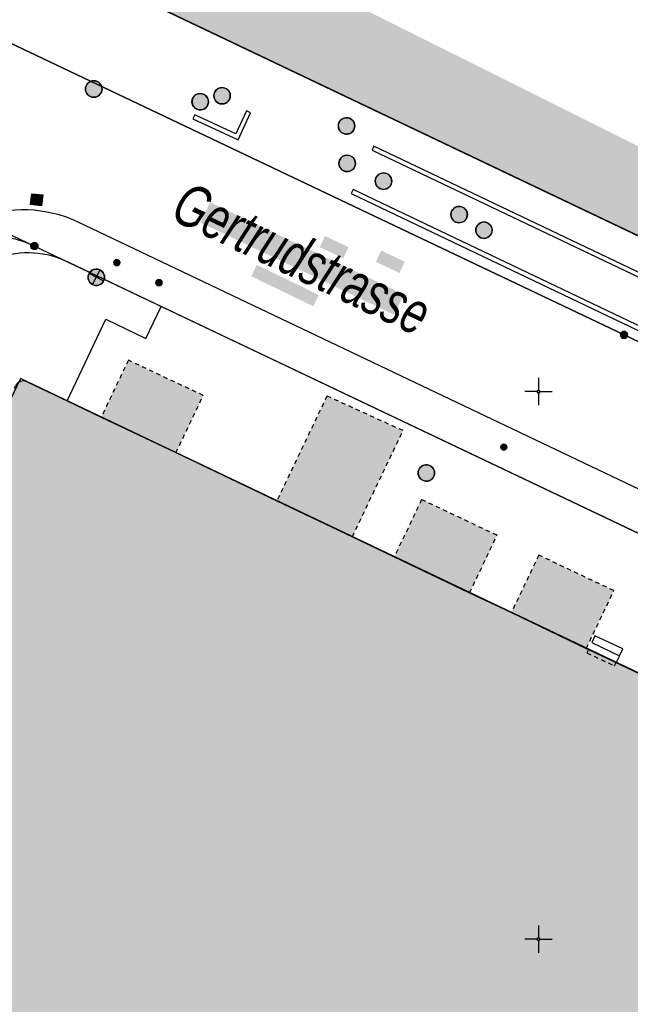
# Model space of a CAD drawing. Header units: metres. Extents: x 2695560 to 2696939, y 1260491 to 1262050.
# Tile 953 of 1005: x 2696602 to 2696630, y 1261772 to 1261817. Entities that reach past the tile are written whole.
import ezdxf

# ---------------------------------------------------------------- set-up
doc = ezdxf.new("R2010")
doc.units = ezdxf.units.M
doc.linetypes.add('AUSGEZOGEN', pattern=[0])
doc.linetypes.add('VERDECKT2_S2', pattern=[0.36, 0.2, -0.16])
for name, color, linetype in [('XR$1$AV_Flächen (EO)', 7, 'AUSGEZOGEN'), ('XR$1$AV_Gebäudeflächen (BB)', 7, 'AUSGEZOGEN'), ('XR$1$AV_Gebäudeflächen (EO)', 7, 'AUSGEZOGEN'), ('XR$1$AV_Grenzpunkte', 7, 'AUSGEZOGEN'), ('XR$1$AV_Koordinatennetzpunkte', 7, 'AUSGEZOGEN'), ('XR$1$AV_Linien (BB)', 7, 'AUSGEZOGEN'), ('XR$1$AV_Linien (EO)', 7, 'AUSGEZOGEN'), ('XR$1$AV_Strassennamen', 7, 'AUSGEZOGEN'), ('XR$1$AW_LK_Einlaufschacht alt', 24, 'AUSGEZOGEN'), ('XR$1$AW_LK_Schachtdeckel', 24, 'AUSGEZOGEN'), ('XR$1$EW_LK_Knoten', 1, 'AUSGEZOGEN'), ('XR$1$Liegenschaftsgrenzen', 7, 'AUSGEZOGEN'), ('XR$1$PFAV', 255, 'AUSGEZOGEN'), ('XR$1$PFAW', 255, 'AUSGEZOGEN'), ('XR$1$PFEW', 255, 'AUSGEZOGEN'), ('XR$1$RAEW', 8, 'AUSGEZOGEN'), ('XR$1$RP_Abstandslinie', 7, 'AUSGEZOGEN')]:
    doc.layers.add(name, color=color, linetype=linetype)
doc.styles.add('ARIAL', font='arial.ttf')

# ---------------------------------------------------------------- blocks, each defined once
blk = doc.blocks.new('COMPLEXOBJECT_25')
at = {"layer": 'XR$1$AV_Linien (BB)', "color": 7, "linetype": 'AUSGEZOGEN', "transparency": 33554687}
blk.add_line((6597.22, 11802.57), (6597.964, 11804.098), dxfattribs=at)
for centre, radius, start, end in [((6601.699, 11802.107), 4.231, 63.7883, 109.1073), ((6601.694, 11802.11), 4.227, 109.0545, 151.9429)]:
    blk.add_arc(centre, radius, start, end, dxfattribs=at)
blk = doc.blocks.new('COMPLEXOBJECT_383')
at = {"layer": 'XR$1$AV_Linien (BB)', "color": 7, "linetype": 'AUSGEZOGEN', "transparency": 33554687}
blk.add_lwpolyline([(6698.751, 11764.221), (6669.281, 11778.316), (6666.161, 11778.056), (6637.977, 11791.549), (6603.966, 11807.759)], dxfattribs=at)
blk.add_arc((6601.482, 11802.349), 5.953, 65.3417, 110.5237, dxfattribs=at)
blk = doc.blocks.new('COMPLEXOBJECT_426')
at = {"layer": 'XR$1$AV_Linien (BB)', "color": 7, "linetype": 'AUSGEZOGEN', "transparency": 33554687}
for p, q in [((6601.675, 11800.451), (6603.489, 11799.585)), ((6601.09, 11800.165), (6601.141, 11800.272))]:
    blk.add_line(p, q, dxfattribs=at)
for centre, radius, start, end in [((6601.488, 11800.097), 0.389, 123.1111, 153.2929), ((6601.5, 11800.088), 0.403, 64.2668, 123.7615)]:
    blk.add_arc(centre, radius, start, end, dxfattribs=at)
blk = doc.blocks.new('COMPLEXOBJECT_1222')
at = {"layer": 'XR$1$Liegenschaftsgrenzen', "color": 7, "linetype": 'AUSGEZOGEN', "transparency": 33554687}
blk.add_arc((6600.051, 11802.515), 4.571, 64.7607, 154.3926, dxfattribs=at)
blk = doc.blocks.new('BAV15')
at = {"layer": 'XR$1$PFAV', "transparency": 33554687}
blk.add_hatch(color=7, dxfattribs=at).paths.add_polyline_path([(0.5, 0), (0.49, 0.1), (0.46, 0.2), (0.41, 0.29), (0.34, 0.36), (0.26, 0.42), (0.17, 0.47), (0.08, 0.49), (-0.03, 0.5), (-0.13, 0.48), (-0.22, 0.45), (-0.31, 0.4), (-0.38, 0.33), (-0.44, 0.24), (-0.48, 0.15), (-0.5, 0.05), (-0.5, -0.05), (-0.48, -0.15), (-0.44, -0.24), (-0.38, -0.33), (-0.31, -0.4), (-0.22, -0.45), (-0.13, -0.48), (-0.03, -0.5), (0.08, -0.49), (0.17, -0.47), (0.26, -0.42), (0.34, -0.36), (0.41, -0.29), (0.46, -0.2), (0.49, -0.1)])
at = {"color": 7, "transparency": 33554687}
for start, end in [(90, 270), (270, 90)]:
    blk.add_arc((0, 0), 0.5, start, end, dxfattribs=at)
at = {"layer": 'XR$1$PFAV', "transparency": 33554687}
blk.add_circle((0, 0), 0.5, dxfattribs=at)
blk = doc.blocks.new('BAV2041')
at = {"color": 7, "transparency": 33554687}
for p, q in [((0, 0.5), (0, 0.05)), ((-0.05, 0), (-0.5, 0)), ((0.05, 0), (0.5, 0)), ((0, -0.05), (0, -0.5))]:
    blk.add_line(p, q, dxfattribs=at)
blk.add_circle((0, 0), 0.05, dxfattribs=at)
for start, end in [(90, 270), (270, 90)]:
    blk.add_arc((0, 0), 0.05, start, end, dxfattribs=at)
blk = doc.blocks.new('BAW2089')
at = {"layer": 'XR$1$PFAW', "transparency": 33554687}
blk.add_hatch(color=7, dxfattribs=at).paths.add_polyline_path([(-0.5, 0.5), (-0.5, -0.5), (0.5, -0.5), (0.5, 0.5)])
at = {"transparency": 33554687}
blk.add_lwpolyline([(-0.5, 0.5), (0.5, 0.5), (0.5, -0.5), (-0.5, -0.5), (-0.5, 0.5)], close=True, dxfattribs=at)
at = {"layer": 'XR$1$PFAW', "transparency": 33554687}
blk.add_lwpolyline([(-0.5, 0.5), (0.5, 0.5), (0.5, -0.5), (-0.5, -0.5), (-0.5, 0.5)], close=True, dxfattribs=at)
blk = doc.blocks.new('BAW2082')
at = {"layer": 'XR$1$PFAW', "transparency": 33554687}
blk.add_hatch(color=7, dxfattribs=at).paths.add_polyline_path([(0.509, -0.003), (0.499, 0.098), (0.469, 0.194), (0.42, 0.283), (0.354, 0.359), (0.274, 0.421), (0.183, 0.466), (0.085, 0.491), (-0.016, 0.496), (-0.116, 0.481), (-0.211, 0.446), (-0.297, 0.392), (-0.37, 0.323), (-0.428, 0.24), (-0.468, 0.147), (-0.488, 0.047), (-0.488, -0.054), (-0.468, -0.153), (-0.428, -0.246), (-0.37, -0.329), (-0.297, -0.398), (-0.211, -0.452), (-0.116, -0.487), (-0.016, -0.502), (0.085, -0.497), (0.183, -0.472), (0.274, -0.427), (0.354, -0.366), (0.42, -0.289), (0.469, -0.2), (0.499, -0.104)])
at = {"transparency": 33554687}
for start, end in [(91.19481, 268.80519), (268.80519, 91.19481)]:
    blk.add_arc((0.01, 0), 0.5, start, end, dxfattribs=at)
at = {"layer": 'XR$1$PFAW', "transparency": 33554687}
blk.add_circle((0.009, -0.003), 0.5, dxfattribs=at)
blk = doc.blocks.new('BAW2088')
at = {"layer": 'XR$1$PFAW', "transparency": 33554687}
blk.add_hatch(color=253, dxfattribs=at).paths.add_polyline_path([(0.51, 0), (0.5, 0.101), (0.47, 0.197), (0.421, 0.286), (0.355, 0.362), (0.275, 0.424), (0.184, 0.469), (0.086, 0.494), (-0.015, 0.499), (-0.115, 0.484), (-0.21, 0.449), (-0.296, 0.395), (-0.369, 0.326), (-0.427, 0.243), (-0.467, 0.15), (-0.487, 0.051), (-0.487, -0.051), (-0.467, -0.15), (-0.427, -0.243), (-0.369, -0.326), (-0.296, -0.395), (-0.21, -0.449), (-0.115, -0.484), (-0.015, -0.499), (0.086, -0.494), (0.184, -0.469), (0.275, -0.424), (0.355, -0.362), (0.421, -0.286), (0.47, -0.197), (0.5, -0.101)])
at = {"transparency": 33554687}
for start, end in [(91.19481, 268.80519), (268.80519, 91.19481)]:
    blk.add_arc((0.01, 0), 0.5, start, end, dxfattribs=at)
at = {"layer": 'XR$1$PFAW', "transparency": 33554687}
blk.add_circle((0.01, 0), 0.5, dxfattribs=at)
blk = doc.blocks.new('BEWLP2549_S')
at = {"layer": 'XR$1$PFEW', "transparency": 33554687}
blk.add_hatch(color=7, dxfattribs=at).paths.add_polyline_path([(0.5, 0), (0.49, 0.101), (0.459, 0.197), (0.41, 0.286), (0.344, 0.362), (0.264, 0.424), (0.174, 0.469), (0.076, 0.494), (-0.025, 0.499), (-0.125, 0.484), (-0.22, 0.449), (-0.306, 0.395), (-0.379, 0.326), (-0.437, 0.243), (-0.477, 0.15), (-0.497, 0.051), (-0.497, -0.051), (-0.477, -0.15), (-0.437, -0.243), (-0.379, -0.326), (-0.306, -0.395), (-0.22, -0.449), (-0.125, -0.484), (-0.025, -0.499), (0.076, -0.494), (0.174, -0.469), (0.264, -0.424), (0.344, -0.362), (0.41, -0.286), (0.459, -0.197), (0.49, -0.101)])
at = {"color": 1, "transparency": 33554687}
for p, q in [((0.354, -0.354), (-0.354, 0.354)), ((-0.354, -0.354), (0.354, 0.354))]:
    blk.add_line(p, q, dxfattribs=at)
for start, end in [(91.38095, 268.61905), (268.61905, 91.38095)]:
    blk.add_arc((0, 0), 0.5, start, end, dxfattribs=at)
at = {"layer": 'XR$1$PFEW', "transparency": 33554687}
blk.add_circle((0, 0), 0.5, dxfattribs=at)
blk = doc.blocks.new('BEW957')
at = {"layer": 'XR$1$RAEW', "transparency": 33554687}
blk.add_hatch(color=1, dxfattribs=at).paths.add_polyline_path([(-0.5, 0), (-0.5, -0.05), (-0.49, -0.1), (-0.48, -0.15), (-0.46, -0.2), (-0.44, -0.24), (-0.41, -0.29), (-0.38, -0.33), (-0.34, -0.36), (-0.31, -0.4), (-0.26, -0.42), (-0.22, -0.45), (-0.17, -0.47), (-0.13, -0.48), (-0.08, -0.49), (-0.03, -0.5), (0.03, -0.5), (0.08, -0.49), (0.13, -0.48), (0.17, -0.47), (0.22, -0.45), (0.26, -0.42), (0.31, -0.4), (0.34, -0.36), (0.38, -0.33), (0.41, -0.29), (0.44, -0.24), (0.46, -0.2), (0.48, -0.15), (0.49, -0.1), (0.5, -0.05), (0.5, 0), (0.5, 0.05), (0.49, 0.1), (0.48, 0.15), (0.46, 0.2), (0.44, 0.24), (0.41, 0.29), (0.38, 0.33), (0.34, 0.36), (0.31, 0.4), (0.26, 0.42), (0.22, 0.45), (0.17, 0.47), (0.13, 0.48), (0.08, 0.49), (0.03, 0.5), (-0.03, 0.5), (-0.08, 0.49), (-0.13, 0.48), (-0.17, 0.47), (-0.22, 0.45), (-0.26, 0.42), (-0.31, 0.4), (-0.34, 0.36), (-0.38, 0.33), (-0.41, 0.29), (-0.44, 0.24), (-0.46, 0.2), (-0.48, 0.15), (-0.49, 0.1), (-0.5, 0.05)])
at = {"color": 1, "transparency": 33554687}
for start, end in [(90, 180), (180, 270), (0, 90), (270, 0)]:
    blk.add_arc((0, 0), 0.5, start, end, dxfattribs=at)
at = {"layer": 'XR$1$RAEW', "color": 1, "transparency": 33554687}
blk.add_circle((0, 0), 0.5, dxfattribs=at)

msp = doc.modelspace()

# ---------------------------------------------------------------- hatches: boundary and pattern name
at = {"transparency": 33554687}
for points in [[(2696610.984, 1261808.46), (2696610.542, 1261807.532), (2696619.39, 1261803.318), (2696619.832, 1261804.246)], [(2696616.234, 1261806.917), (2696615.991, 1261806.405), (2696617.066, 1261805.895), (2696617.309, 1261806.407)], [(2696618.795, 1261806.254), (2696618.551, 1261805.739), (2696619.629, 1261805.228), (2696619.873, 1261805.743)], [(2696613.12, 1261805.596), (2696612.869, 1261805.078), (2696615.698, 1261803.706), (2696615.949, 1261804.224)]]:
    msp.add_hatch(color=7, dxfattribs=at).paths.add_polyline_path(points)
at = {"layer": 'XR$1$AV_Gebäudeflächen (BB)', "true_color": 0xd2d2d2, "transparency": 33554687}
for points in [[(2696676.774, 1261787.911), (2696585.469, 1261833.528), (2696583.477, 1261829.354), (2696586.7, 1261827.819), (2696642.418, 1261801.255), (2696642.597, 1261801.17), (2696645.68, 1261799.7), (2696645.988, 1261799.553), (2696656.839, 1261794.38), (2696660.856, 1261792.465), (2696675.595, 1261785.438)], [(2696663.111, 1261771.407), (2696659.799, 1261772.988), (2696659.817, 1261773.025), (2696658.772, 1261773.524), (2696659.911, 1261775.917), (2696658.574, 1261776.553), (2696657.436, 1261774.16), (2696653.571, 1261775.998), (2696652.548, 1261776.485), (2696649.125, 1261778.113), (2696649.089, 1261778.13), (2696644.312, 1261780.402), (2696640.9, 1261782.025), (2696639.067, 1261782.897), (2696636.865, 1261783.944), (2696635.637, 1261784.528), (2696633.699, 1261785.45), (2696633.603, 1261785.496), (2696630.288, 1261787.072), (2696628.258, 1261788.038), (2696628.157, 1261788.086), (2696624.736, 1261789.719), (2696622.832, 1261790.627), (2696619.394, 1261792.268), (2696617.479, 1261793.182), (2696614.037, 1261794.824), (2696609.43, 1261797.023), (2696606.02, 1261798.65), (2696604.459, 1261799.395), (2696602.645, 1261800.261), (2696602.633, 1261800.267), (2696602.62, 1261800.272), (2696602.608, 1261800.277), (2696602.595, 1261800.281), (2696602.582, 1261800.285), (2696602.569, 1261800.289), (2696602.556, 1261800.292), (2696602.543, 1261800.294), (2696602.529, 1261800.297), (2696602.516, 1261800.298), (2696602.502, 1261800.3), (2696602.489, 1261800.301), (2696602.476, 1261800.301), (2696602.462, 1261800.301), (2696602.449, 1261800.3), (2696602.435, 1261800.299), (2696602.422, 1261800.298), (2696602.408, 1261800.296), (2696602.395, 1261800.294), (2696602.382, 1261800.291), (2696602.369, 1261800.288), (2696602.356, 1261800.284), (2696602.343, 1261800.28), (2696602.33, 1261800.276), (2696602.317, 1261800.271), (2696602.305, 1261800.266), (2696602.293, 1261800.26), (2696602.281, 1261800.254), (2696602.269, 1261800.247), (2696602.257, 1261800.24), (2696602.246, 1261800.233), (2696602.24, 1261800.229), (2696602.235, 1261800.226), (2696602.23, 1261800.222), (2696602.224, 1261800.218), (2696602.219, 1261800.214), (2696602.214, 1261800.21), (2696602.209, 1261800.205), (2696602.204, 1261800.201), (2696602.199, 1261800.197), (2696602.194, 1261800.192), (2696602.189, 1261800.188), (2696602.184, 1261800.183), (2696602.18, 1261800.179), (2696602.175, 1261800.174), (2696602.171, 1261800.169), (2696602.166, 1261800.164), (2696602.162, 1261800.159), (2696602.158, 1261800.154), (2696602.154, 1261800.149), (2696602.15, 1261800.144), (2696602.146, 1261800.138), (2696602.142, 1261800.133), (2696602.138, 1261800.127), (2696602.134, 1261800.122), (2696602.131, 1261800.116), (2696602.127, 1261800.111), (2696602.124, 1261800.105), (2696602.12, 1261800.099), (2696602.117, 1261800.094), (2696602.114, 1261800.088), (2696602.111, 1261800.082), (2696602.06, 1261799.975), (2696600.507, 1261796.686), (2696600.435, 1261796.533), (2696600.35, 1261796.352), (2696596.831, 1261788.898), (2696592.555, 1261779.839), (2696592.456, 1261779.886), (2696588.46, 1261771.502), (2696588.56, 1261771.454), (2696585.542, 1261765.12), (2696585.402, 1261764.828), (2696570.886, 1261734.362), (2696569.018, 1261730.442), (2696567.263, 1261726.759), (2696559.856, 1261726.69), (2696559.846, 1261726.69), (2696559.835, 1261726.689), (2696559.825, 1261726.688), (2696559.815, 1261726.686), (2696559.804, 1261726.685), (2696559.794, 1261726.682), (2696559.784, 1261726.68), (2696559.774, 1261726.677), (2696559.764, 1261726.674), (2696559.755, 1261726.67), (2696559.745, 1261726.666), (2696559.736, 1261726.662), (2696559.726, 1261726.657), (2696559.717, 1261726.652), (2696559.708, 1261726.647), (2696559.7, 1261726.641), (2696559.691, 1261726.635), (2696559.683, 1261726.629), (2696559.675, 1261726.623), (2696559.667, 1261726.616), (2696559.659, 1261726.609), (2696559.652, 1261726.601), (2696559.645, 1261726.594), (2696559.638, 1261726.586), (2696559.632, 1261726.578), (2696559.625, 1261726.57), (2696559.62, 1261726.561), (2696559.614, 1261726.552), (2696559.609, 1261726.543), (2696559.604, 1261726.534), (2696559.599, 1261726.525), (2696553.918, 1261714.551), (2696549.424, 1261705.081), (2696549.42, 1261705.071), (2696549.416, 1261705.062), (2696549.412, 1261705.052), (2696549.409, 1261705.042), (2696549.406, 1261705.032), (2696549.404, 1261705.022), (2696549.402, 1261705.012), (2696549.4, 1261705.002), (2696549.398, 1261704.991), (2696549.397, 1261704.981), (2696549.397, 1261704.971), (2696549.396, 1261704.96), (2696549.396, 1261704.95), (2696549.397, 1261704.939), (2696549.398, 1261704.929), (2696549.399, 1261704.919), (2696549.4, 1261704.908), (2696549.402, 1261704.898), (2696549.404, 1261704.888), (2696549.407, 1261704.878), (2696549.41, 1261704.868), (2696549.413, 1261704.858), (2696549.417, 1261704.848), (2696549.421, 1261704.839), (2696549.425, 1261704.829), (2696549.43, 1261704.82), (2696549.435, 1261704.811), (2696549.44, 1261704.802), (2696549.446, 1261704.793), (2696549.452, 1261704.784), (2696549.458, 1261704.776), (2696556.702, 1261695.507), (2696557.355, 1261694.671), (2696571.116, 1261677.061), (2696571.121, 1261677.052), (2696571.127, 1261677.043), (2696571.132, 1261677.034), (2696571.138, 1261677.026), (2696571.145, 1261677.017), (2696571.151, 1261677.009), (2696571.158, 1261677.001), (2696571.165, 1261676.994), (2696571.173, 1261676.987), (2696571.181, 1261676.98), (2696571.189, 1261676.973), (2696571.197, 1261676.966), (2696571.205, 1261676.96), (2696571.214, 1261676.954), (2696571.223, 1261676.949), (2696571.232, 1261676.943), (2696571.241, 1261676.938), (2696571.25, 1261676.934), (2696571.26, 1261676.93), (2696571.269, 1261676.926), (2696571.279, 1261676.922), (2696571.289, 1261676.919), (2696571.299, 1261676.916), (2696571.309, 1261676.913), (2696571.32, 1261676.911), (2696571.33, 1261676.909), (2696571.34, 1261676.908), (2696571.351, 1261676.907), (2696571.361, 1261676.906), (2696571.372, 1261676.906), (2696571.382, 1261676.906), (2696602.675, 1261677.55), (2696606.68, 1261677.638), (2696609.822, 1261684.319), (2696611.125, 1261684.316), (2696626.457, 1261684.617), (2696628.387, 1261688.686), (2696656.435, 1261689.221), (2696656.603, 1261689.224), (2696659.9, 1261696.192), (2696659.807, 1261696.313), (2696658.555, 1261697.95), (2696665.629, 1261712.848), (2696660.414, 1261719.517), (2696661.018, 1261719.985), (2696661.303, 1261720.991), (2696659.367, 1261723.475), (2696658.313, 1261723.454), (2696657.706, 1261722.979), (2696656.277, 1261724.807), (2696654.905, 1261724.775), (2696654.895, 1261724.858), (2696654.881, 1261724.981), (2696655.019, 1261725.27), (2696661.375, 1261738.563), (2696658.848, 1261745.397), (2696661.04, 1261749.965), (2696660.895, 1261750.345), (2696660.465, 1261750.548), (2696654.501, 1261753.407)]]:
    msp.add_hatch(color=254, dxfattribs=at).paths.add_polyline_path(points)
at = {"layer": 'XR$1$AV_Gebäudeflächen (EO)', "true_color": 0xebebeb, "transparency": 33554687}
for points in [[(2696606.02, 1261798.65), (2696609.43, 1261797.023), (2696610.677, 1261799.636), (2696607.256, 1261801.244)], [(2696614.037, 1261794.824), (2696617.479, 1261793.182), (2696619.792, 1261798.03), (2696616.321, 1261799.61)], [(2696619.394, 1261792.268), (2696622.832, 1261790.627), (2696624.083, 1261793.25), (2696620.64, 1261794.879)], [(2696624.736, 1261789.719), (2696628.157, 1261788.086), (2696629.414, 1261790.721), (2696625.988, 1261792.342)]]:
    msp.add_hatch(color=7, dxfattribs=at).paths.add_polyline_path(points)

# ---------------------------------------------------------------- linework, layer by layer
at = {"layer": 'XR$1$AV_Flächen (EO)', "color": 7, "linetype": 'AUSGEZOGEN', "transparency": 33554687}
for p, q in [((2696606.02, 1261798.65), (2696609.43, 1261797.023)), ((2696614.037, 1261794.824), (2696617.479, 1261793.182)), ((2696619.394, 1261792.268), (2696622.832, 1261790.627)), ((2696624.736, 1261789.719), (2696628.157, 1261788.086))]:
    msp.add_line(p, q, dxfattribs=at)
for points in [[(2696612.833, 1261812.546), (2696612.651, 1261812.629), (2696612.169, 1261811.579), (2696610.289, 1261812.446), (2696610.205, 1261812.264), (2696612.267, 1261811.313), (2696612.833, 1261812.546)], [(2696618.377, 1261810.843), (2696638.887, 1261801.062), (2696638.022, 1261799.246), (2696617.519, 1261809.045), (2696617.433, 1261808.865), (2696638.116, 1261798.979), (2696639.154, 1261801.156), (2696618.463, 1261811.024), (2696618.377, 1261810.843)], [(2696629.671, 1261787.748), (2696629.819, 1261788.06), (2696628.554, 1261788.661), (2696628.406, 1261788.35), (2696629.671, 1261787.748)]]:
    msp.add_lwpolyline(points, close=True, dxfattribs=at)
at = {"layer": 'XR$1$AV_Flächen (EO)', "color": 7, "linetype": 'VERDECKT2_S2', "transparency": 33554687}
for points in [[(2696609.43, 1261797.023), (2696610.677, 1261799.636), (2696607.256, 1261801.244), (2696606.02, 1261798.65)], [(2696617.479, 1261793.182), (2696619.792, 1261798.03), (2696616.321, 1261799.61), (2696614.037, 1261794.824)], [(2696622.832, 1261790.627), (2696624.083, 1261793.25), (2696620.64, 1261794.879), (2696619.394, 1261792.268)], [(2696628.157, 1261788.086), (2696629.414, 1261790.721), (2696625.988, 1261792.342), (2696624.736, 1261789.719)]]:
    msp.add_lwpolyline(points, dxfattribs=at)
at = {"layer": 'XR$1$AV_Linien (BB)', "color": 7, "linetype": 'AUSGEZOGEN', "transparency": 33554687}
for p, q in [((2696608.754, 1261803.705), (2696604.538, 1261805.713)), ((2696655.975, 1261781.218), (2696608.754, 1261803.705))]:
    msp.add_line(p, q, dxfattribs=at)
for points in [[(2696640.702, 1261797.219), (2696629.88, 1261802.4), (2696577.45, 1261827.35), (2696574.788, 1261828.622)], [(2696642.597, 1261801.17), (2696642.418, 1261801.255), (2696586.7, 1261827.819)], [(2696604.459, 1261799.395), (2696606.234, 1261803.114), (2696608.057, 1261802.244), (2696608.754, 1261803.705)], [(2696604.459, 1261799.395), (2696606.02, 1261798.65), (2696609.43, 1261797.023), (2696614.037, 1261794.824), (2696617.479, 1261793.182), (2696619.394, 1261792.268), (2696622.832, 1261790.627), (2696624.736, 1261789.719), (2696628.157, 1261788.086), (2696628.258, 1261788.038), (2696630.288, 1261787.072), (2696633.603, 1261785.496), (2696633.699, 1261785.45), (2696635.637, 1261784.528), (2696636.865, 1261783.944), (2696639.067, 1261782.897), (2696640.9, 1261782.025), (2696644.312, 1261780.402), (2696649.089, 1261778.13), (2696649.125, 1261778.113), (2696652.548, 1261776.485), (2696653.571, 1261775.998)]]:
    msp.add_lwpolyline(points, dxfattribs=at)
at = {"layer": 'XR$1$AV_Linien (EO)', "color": 7, "linetype": 'AUSGEZOGEN', "transparency": 33554687}
msp.add_line((2696629.671, 1261787.748), (2696629.523, 1261787.436), dxfattribs=at)
at = {"layer": 'XR$1$AV_Linien (EO)', "color": 7, "linetype": 'VERDECKT2_S2', "transparency": 33554687}
msp.add_lwpolyline([(2696628.258, 1261788.038), (2696628.185, 1261787.884), (2696629.45, 1261787.283), (2696629.523, 1261787.436)], dxfattribs=at)
at = {"layer": 'XR$1$Liegenschaftsgrenzen', "color": 7, "linetype": 'AUSGEZOGEN', "transparency": 33554687}
for p, q in [((2696587.66, 1261813.73), (2696602.97, 1261806.46)), ((2696602.97, 1261806.46), (2696665.61, 1261776.63))]:
    msp.add_line(p, q, dxfattribs=at)
msp.add_lwpolyline([(2696577.45, 1261827.35), (2696629.88, 1261802.4), (2696678.86, 1261778.95)], dxfattribs=at)
at = {"layer": 'XR$1$RP_Abstandslinie', "color": 7, "linetype": 'AUSGEZOGEN', "transparency": 33554687}
for points in [[(2696704.874, 1261773.872), (2696703.94, 1261771.92), (2696671.81, 1261787.24), (2696639.32, 1261802.73), (2696600.5, 1261821.23), (2696566.2, 1261837.58), (2696530.31, 1261854.68), (2696532.782, 1261859.852)], [(2696696.175, 1261755.681), (2696602.329, 1261800.412), (2696572.427, 1261737.512), (2696541.165, 1261723.479), (2696553.937, 1261695.569), (2696576.16, 1261670.558)]]:
    msp.add_lwpolyline(points, dxfattribs=at)

# ---------------------------------------------------------------- block references
at = {"layer": 'XR$1$AV_Grenzpunkte', "color": 7, "linetype": 'AUSGEZOGEN', "lineweight": -3, "transparency": 33554687, "xscale": 0.3249999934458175, "yscale": 0.3249999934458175}
for p in [(2696602.97, 1261806.46), (2696629.88, 1261802.4)]:
    msp.add_blockref('BAV15', p, dxfattribs=at)
at = {"layer": 'XR$1$AV_Koordinatennetzpunkte', "color": 7, "linetype": 'AUSGEZOGEN', "lineweight": -3, "transparency": 33554687, "xscale": 1.25, "yscale": 1.25}
for p in [(2696625.97, 1261799.81), (2696625.97, 1261774.81)]:
    msp.add_blockref('BAV2041', p, dxfattribs=at)
at = {"layer": 'XR$1$AV_Linien (BB)', "color": 7, "linetype": 'AUSGEZOGEN', "lineweight": -3, "transparency": 33554687}
for name in ['COMPLEXOBJECT_383', 'COMPLEXOBJECT_25', 'COMPLEXOBJECT_426']:
    msp.add_blockref(name, (2690000.97, 1249999.81), dxfattribs=at)
at = {"layer": 'XR$1$AW_LK_Einlaufschacht alt', "color": 24, "linetype": 'AUSGEZOGEN', "lineweight": -3, "transparency": 33554687, "xscale": 0.5000000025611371, "yscale": 0.5000000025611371, "rotation": 83.545166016}
msp.add_blockref('BAW2089', (2696603.07, 1261808.57), dxfattribs=at)
at = {"layer": 'XR$1$AW_LK_Schachtdeckel', "color": 24, "linetype": 'AUSGEZOGEN', "lineweight": -3, "transparency": 33554687, "xscale": 0.7578193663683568, "yscale": 0.7578193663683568}
msp.add_blockref('BAW2088', (2696605.668, 1261813.629), dxfattribs=at)
at = {"layer": 'XR$1$AW_LK_Schachtdeckel', "color": 24, "linetype": 'AUSGEZOGEN', "lineweight": -3, "transparency": 33554687}
for p, xscale, yscale, rotation in [((2696611.542, 1261813.323), 0.7499999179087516, 0.7499999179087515, 194.0363616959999), ((2696610.529, 1261813.047), 0.7499999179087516, 0.7499999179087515, 16.789550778), ((2696617.21, 1261811.94), 0.7499999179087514, 0.7499999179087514, 63.645233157), ((2696617.25, 1261810.23), 0.7499999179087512, 0.7499999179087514, 154.133575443), ((2696618.9, 1261809.43), 0.7499999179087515, 0.7499999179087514, 292.620117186), ((2696622.35, 1261807.89), 0.7499999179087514, 0.7499999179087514, 65.6265564), ((2696623.49, 1261807.19), 0.7499999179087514, 0.7499999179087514, 245.885742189), ((2696620.85, 1261796.1), 0.7499999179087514, 0.7499999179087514, 340.6640625)]:
    msp.add_blockref('BAW2082', p, dxfattribs=dict(at, xscale=xscale, yscale=yscale, rotation=rotation))
at = {"layer": 'XR$1$EW_LK_Knoten', "color": 1, "linetype": 'AUSGEZOGEN', "lineweight": -3, "transparency": 33554687, "xscale": 0.749999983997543, "yscale": 0.749999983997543, "rotation": 18.1242}
msp.add_blockref('BEWLP2549_S', (2696605.797, 1261805.031), dxfattribs=at)
at = {"layer": 'XR$1$EW_LK_Knoten', "color": 1, "linetype": 'AUSGEZOGEN', "lineweight": -3, "transparency": 33554687, "xscale": 0.2749999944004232, "yscale": 0.2749999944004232}
for p in [(2696606.73, 1261805.702), (2696608.652, 1261804.785), (2696624.393, 1261797.273)]:
    msp.add_blockref('BEW957', p, dxfattribs=at)
at = {"layer": 'XR$1$Liegenschaftsgrenzen', "color": 7, "linetype": 'AUSGEZOGEN', "lineweight": -3, "transparency": 33554687}
msp.add_blockref('COMPLEXOBJECT_1222', (2690000.97, 1249999.81), dxfattribs=at)

# ---------------------------------------------------------------- texts
at = {"layer": 'XR$1$AV_Strassennamen', "color": 7, "transparency": 33554687, "insert": (2696615.183, 1261805.88), "char_height": 1.93684, "width": 13.24303, "attachment_point": 5, "rotation": 334.5354, "style": 'ARIAL'}
msp.add_mtext('\\A1;{\\fArial|i1|b0;\\H1.936838;\\W0.700000;\\C7;Gertrudstrasse}\\P', dxfattribs=at)

doc.saveas('drawing.dxf')
